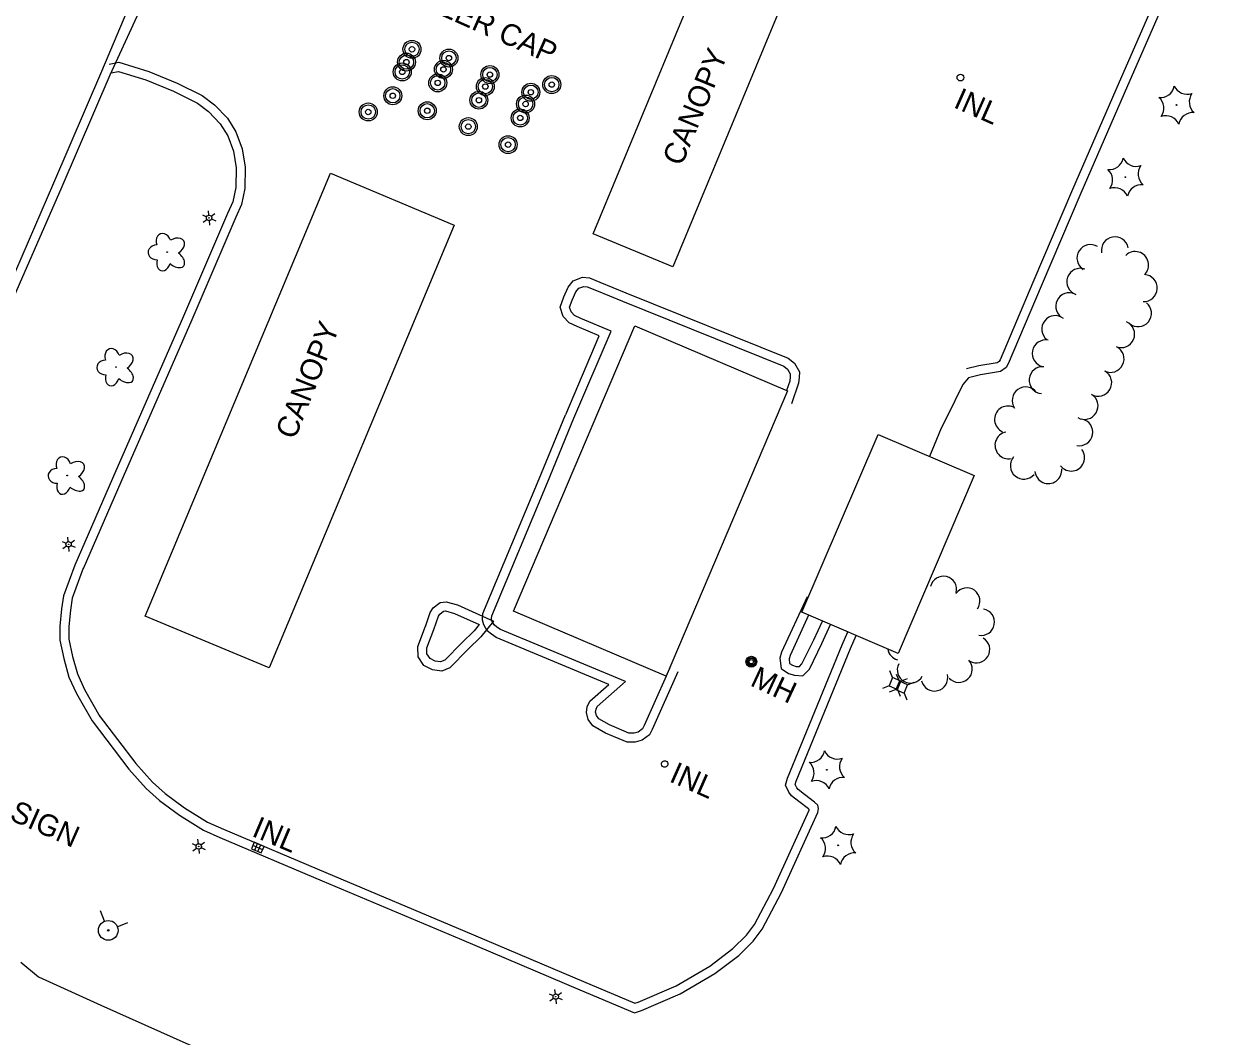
# Model space of a CAD drawing. Extents: x 588843 to 2552415, y 180129 to 269402.
# Drawn here: x 594954.2 to 595289.7, y 185145.6 to 185427 of the extents above; entities that cross this region are included whole.
import ezdxf

# ---------------------------------------------------------------- set-up
doc = ezdxf.new("R2010")
doc.units = 0
for name, color, linetype in [('E_BLD', 7, 'Continuous'), ('E_BLD_HvyDash', 7, 'Continuous'), ('E_BLD_Text', 7, 'Continuous'), ('E_DRN', 7, 'Continuous'), ('E_DRN_Text', 7, 'Continuous'), ('E_DWY', 7, 'Continuous'), ('E_LAND_TreeLine_P', 7, 'Continuous'), ('E_LAND_Vegetation', 7, 'Continuous'), ('E_LTG', 7, 'Continuous'), ('E_MISCPROP', 7, 'Continuous'), ('E_MISCPROP_Text', 7, 'Continuous'), ('E_RDWY', 7, 'Continuous'), ('E_RDWY_C_and_G', 7, 'Continuous'), ('E_RDWY_Gravel', 7, 'Continuous'), ('E_SGN', 7, 'Continuous'), ('E_SGN_Text', 7, 'Continuous'), ('E_UTL_AG_Bold', 7, 'Continuous'), ('E_UTL_MH', 7, 'Continuous'), ('E_UTL_MH_Text', 7, 'Continuous'), ('E_UTL_WHydrant', 7, 'Continuous')]:
    doc.layers.add(name, color=color, linetype=linetype)

# ---------------------------------------------------------------- blocks, each defined once
blk = doc.blocks.new('PED_4')
at = {"layer": 'E_UTL_AG_Bold'}
for p, q in [((-8.2, 8.2), (-17.5, 17.5)), ((8.2, 8.2), (17.5, 17.5)), ((-8.2, -8.2), (-17.5, -17.5)), ((8.2, -8.2), (17.5, -17.5))]:
    blk.add_line(p, q, dxfattribs=at)
blk.add_lwpolyline([(-8.2, -8.2), (8.2, -8.2), (8.2, 8.2), (-8.2, 8.2)], close=True, dxfattribs=at)
blk = doc.blocks.new('CTRE_5')
at = {"layer": 'E_LAND_Vegetation'}
blk.add_circle((0, 0), 0.733, dxfattribs=at)
for centre, start, end in [((-39.3, 29.4), 280.2067, 5.9716), ((5.9, 49), 220.2113, 305.9762), ((45.4, 19.3), 160.2113, 245.9762), ((-45.4, -19.3), 340.2113, 65.9762), ((39.5, -29.6), 100.2511, 185.9272), ((-5.9, -49), 40.2113, 125.9762)]:
    blk.add_arc(centre, 25.8, start, end, dxfattribs=at)
blk = doc.blocks.new('SIGN_4')
at = {"layer": 'E_SGN'}
blk.add_text('SIGN', height=39.37, dxfattribs=at).set_placement((-56.1, -19.7))
blk = doc.blocks.new('LPOL_5')
at = {"layer": 'E_LTG'}
for p, q in [((-13.1, 0), (-4.9, 0)), ((-2.5, 4.3), (-6.6, 11.4)), ((2.5, 4.3), (6.6, 11.4)), ((4.9, 0), (13.1, 0)), ((-6.6, -11.4), (-2.5, -4.3)), ((6.6, -11.4), (2.5, -4.3))]:
    blk.add_line(p, q, dxfattribs=at)
for radius in [4.92, 4.92, 4.92, 0.41]:
    blk.add_circle((0, 0), radius, dxfattribs=at)
blk = doc.blocks.new('FILO_2')
at = {"layer": 'E_MISCPROP'}
for radius in [16.4, 13.1, 4.92]:
    blk.add_circle((0, 0), radius, dxfattribs=at)
blk = doc.blocks.new('FILT_7')
at = {"layer": 'E_MISCPROP_Text'}
blk.add_text('FILLER CAP', height=39.37, dxfattribs=at).set_placement((32.8, -19.7))
blk = doc.blocks.new('INLO_4')
at = {"layer": 'E_DRN'}
for p, q in [((6.6, -13.1), (6.6, 0)), ((13.1, -13.1), (13.1, 0)), ((19.7, -6.6), (0, -6.6))]:
    blk.add_line(p, q, dxfattribs=at)
blk.add_lwpolyline([(0, -13.1), (19.7, -13.1), (19.7, 0), (0, 0)], close=True, dxfattribs=at)
blk = doc.blocks.new('INLT_26_2')
at = {"layer": 'E_DRN_Text'}
blk.add_text('INL', height=39.37, dxfattribs=at).set_placement((-36.2, -19.7))
blk = doc.blocks.new('INLT_27_3')
at = {"layer": 'E_DRN_Text'}
blk.add_text('INL', height=39.37, dxfattribs=at).set_placement((-36.2, -19.7))
blk = doc.blocks.new('HYD_4')
at = {"layer": 'E_UTL_WHydrant'}
for p, q in [((-12.6, 12.6), (-27.3, 27.3)), ((12.6, 12.6), (27.3, 27.3))]:
    blk.add_line(p, q, dxfattribs=at)
for radius in [18, 1.38]:
    blk.add_circle((0, 0), radius, dxfattribs=at)
blk = doc.blocks.new('MHO_4')
at = {"layer": 'E_UTL_MH'}
for centre, radius in [((0.3, -0.4), 9.84), ((0.3, -0.4), 7.98), ((0.2, -0.5), 6.35), ((0.1, -0.5), 3.97)]:
    blk.add_circle(centre, radius, dxfattribs=at)
blk = doc.blocks.new('MHT_4')
at = {"layer": 'E_UTL_MH_Text'}
blk.add_text('MH', height=39.37, dxfattribs=at).set_placement((-32.2, -19.7))
blk = doc.blocks.new('DTRE_5')
at = {"layer": 'E_LAND_Vegetation'}
blk.add_circle((-0.6, 0), 0.601, dxfattribs=at)
for centre, major_axis, ratio in [((-6.1, 17.5), (4.5, -16.3), 0.782863), ((13.3, 9), (-17.3, -9.6), 0.691916), ((-19.3, 0.5), (16.2, -0.4), 0.832022), ((-8.2, -17.2), (5.9, 15.9), 0.716896), ((11.6, -12.2), (-16.4, 15), 0.560249)]:
    blk.add_ellipse(centre, major_axis=major_axis, ratio=ratio, start_param=1.570796, end_param=4.712389, dxfattribs=at)
blk = doc.blocks.new('CANOPY_2')
at = {"layer": 'E_BLD_Text'}
blk.add_text('CANOPY', height=39.37, dxfattribs=at).set_placement((-106.7, -19.7))

msp = doc.modelspace()

# ---------------------------------------------------------------- linework, layer by layer
at = {"layer": 'E_BLD'}
for points in [[(595124.01, 185343.19), (595166.44, 185325.11), (595132.68, 185245.86), (595090.24, 185263.94)], [(595170.44, 185263.61), (595191.6, 185313.04), (595218.32, 185301.6), (595197.17, 185252.17)]]:
    msp.add_lwpolyline(points, close=True, dxfattribs=at)
at = {"layer": 'E_BLD_HvyDash'}
for points in [[(595165.31, 185433.74), (595134.55, 185359.62), (595112.42, 185368.8), (595143.18, 185442.92)], [(595073.76, 185371.19), (595022.32, 185248.15), (594987.89, 185262.55), (595039.33, 185385.59)]]:
    msp.add_lwpolyline(points, close=True, dxfattribs=at)
at = {"layer": 'E_DRN'}
msp.add_circle((595214.49, 185412.18), 0.94, dxfattribs=at)
msp.add_ellipse((595132.26, 185221.46), major_axis=(0.257, 0.871), ratio=0.991438, dxfattribs=at)
at = {"layer": 'E_DWY'}
for points in [[(595289.27, 185464.56), (595285.21, 185463.9), (595281.83, 185461.8), (595279.87, 185459.46), (595278.15, 185456.18), (595274.04, 185446.66), (595267.4, 185430.99), (595258.6, 185410.89), (595245.64, 185381.07), (595234.61, 185355.21), (595225.56, 185333.79), (595225.3, 185333.33), (595224.68, 185332.88), (595219.57, 185332.06), (595216.16, 185331.22)], [(595289.67, 185462.1), (595286.1, 185461.51), (595283.49, 185459.89), (595281.96, 185458.06), (595280.41, 185455.11), (595276.34, 185445.68), (595269.7, 185430), (595260.89, 185409.89), (595247.94, 185380.08), (595236.91, 185354.24), (595227.8, 185332.68), (595227.2, 185331.62), (595225.66, 185330.51), (595220.07, 185329.61), (595216.77, 185328.79)], [(594977.85, 185415.94), (594980.56, 185416.47), (594988.87, 185413.87), (594996.77, 185410.67), (595003.68, 185407.19), (595007.14, 185404.61), (595010.69, 185400.89), (595013.08, 185397.09), (595014.8, 185392.38), (595015.6, 185387.32), (595015.55, 185381.35), (595014.62, 185376.89), (595013.07, 185373.39), (595000.53, 185344.23)], [(594978.33, 185413.49), (594980.42, 185413.9), (594988.03, 185411.51), (594995.73, 185408.39), (595002.36, 185405.06), (595005.48, 185402.73), (595008.71, 185399.35), (595010.82, 185395.98), (595012.37, 185391.75), (595013.1, 185387.14), (595013.06, 185381.62), (595012.23, 185377.66), (595010.78, 185374.39), (594998.23, 185345.21)], [(595104.75, 185318.53), (595114.07, 185340.41), (595107.93, 185342.99), (595105.75, 185344), (595104.08, 185345.75), (595103.22, 185348.43), (595104.19, 185351.3), (595105.43, 185353.96), (595106.84, 185355.72), (595109.38, 185356.69), (595111.33, 185356.53), (595114.26, 185355.34), (595121.49, 185352.35), (595166.59, 185334.19), (595168.38, 185332.85), (595169.71, 185330.44), (595169.66, 185328.84), (595169.48, 185327.28), (595167.51, 185321.52)], [(595107.05, 185317.55), (595117.35, 185341.74), (595108.95, 185345.27), (595107.23, 185346.07), (595106.28, 185347.06), (595105.85, 185348.41), (595106.51, 185350.37), (595107.57, 185352.63), (595108.37, 185353.63), (595109.75, 185354.16), (595110.75, 185354.07), (595113.32, 185353.03), (595120.55, 185350.04), (595165.35, 185332), (595166.45, 185331.17), (595167.19, 185329.83), (595167.16, 185329.02), (595167.03, 185327.83), (595166.14, 185325.24)], [(594998.23, 185345.21), (594979.68, 185302.91), (594968.28, 185276.68)], [(595000.52, 185344.21), (594981.97, 185301.91), (594970.57, 185275.69)], [(595216.77, 185328.79), (595215.11, 185326.89), (595210.73, 185317.86), (595209.14, 185314.72), (595205.93, 185306.9)], [(595135.94, 185247.08), (595128.78, 185231.03), (595128.03, 185229.57), (595126.01, 185228.04), (595124.11, 185227.53), (595121.85, 185227.53), (595115.86, 185230.04), (595112.26, 185232.06), (595110.97, 185233.82), (595110.52, 185235.77), (595110.76, 185237.34), (595111.42, 185238.88), (595116.76, 185243.56), (595085.45, 185256.57), (595084.11, 185257.49), (595082.92, 185258.49), (595082.03, 185260.09), (595081.6, 185261.44), (595081.71, 185263.24), (595097.38, 185300.65), (595104.74, 185318.51)], [(595132.67, 185245.86), (595126.53, 185232.11), (595126.07, 185231.22), (595124.89, 185230.33), (595123.78, 185230.03), (595122.35, 185230.03), (595116.96, 185232.29), (595113.95, 185233.97), (595113.29, 185234.88), (595113.06, 185235.87), (595113.19, 185236.65), (595113.5, 185237.38), (595121.42, 185244.33), (595086.65, 185258.78), (595085.62, 185259.49), (595084.88, 185260.11), (595084.34, 185261.08), (595084.12, 185261.76), (595084.18, 185262.66), (595099.69, 185299.69), (595107.05, 185317.55)], [(594968.28, 185276.68), (594965.13, 185268.17), (594964.6, 185264.53), (594964.15, 185259.74), (594964.16, 185255.85), (594965.26, 185250.72), (594966.66, 185245.61), (594968.73, 185241.03), (594973.1, 185233.43)], [(594970.63, 185275.82), (594967.56, 185267.55), (594967.08, 185264.23), (594966.65, 185259.63), (594966.66, 185256.12), (594967.69, 185251.32), (594969.02, 185246.46), (594970.95, 185242.17), (594975.27, 185234.67)], [(595065.77, 185259.66), (595067.1, 185263.57), (595067.87, 185264.8), (595069.84, 185266.34), (595071.56, 185266.52), (595074.66, 185265.63), (595084.69, 185261.13), (595081.12, 185256.75), (595077.62, 185253.32)], [(595171.86, 185267.87), (595164.77, 185252.5), (595164.31, 185250.89), (595164.65, 185247.99), (595166.69, 185246.59), (595168.39, 185246.1), (595170.69, 185245.96), (595172.5, 185247.77), (595175.95, 185254.92), (595178.41, 185260.2)], [(595068.14, 185258.86), (595069.38, 185262.5), (595069.76, 185263.11), (595070.81, 185263.93), (595071.34, 185263.98), (595073.8, 185263.28), (595080.69, 185260.18), (595079.27, 185258.44), (595075.87, 185255.11)], [(595077.65, 185253.35), (595072.55, 185248.21), (595070.29, 185247.26), (595067.73, 185247.64), (595065.35, 185248.83), (595063.71, 185251.25), (595063.64, 185254.13), (595065.81, 185259.76)], [(595172.29, 185262.82), (595167.12, 185251.63), (595166.85, 185250.68), (595167, 185249.41), (595167.77, 185248.88), (595168.81, 185248.58), (595169.72, 185248.53), (595170.43, 185249.24), (595173.69, 185255.99), (595176.11, 185261.18)], [(595037.08, 185189.01), (595075.74, 185172.72), (595108.68, 185158.69), (595123.85, 185152.3), (595125.78, 185152.97), (595136.62, 185157.55), (595146.22, 185163.2), (595152.89, 185168.26), (595156.89, 185172.23), (595159.37, 185175.51), (595164.75, 185185.75), (595174.89, 185207.93), (595175.03, 185209.12), (595174.87, 185209.99), (595173.89, 185210.88), (595171.12, 185213.01), (595169.35, 185214.33), (595168.99, 185214.85), (595168.54, 185215.79), (595168.78, 185216.64), (595183.96, 185253.57), (595185.48, 185257.17)], [(595038.05, 185191.31), (595076.71, 185175.03), (595109.66, 185160.99), (595123.93, 185154.98), (595124.88, 185155.31), (595135.49, 185159.79), (595144.83, 185165.28), (595151.25, 185170.15), (595155, 185173.88), (595157.25, 185176.86), (595162.51, 185186.85), (595172.45, 185208.61), (595172.47, 185208.79), (595172.28, 185208.96), (595169.61, 185211.01), (595167.54, 185212.56), (595166.82, 185213.58), (595165.88, 185215.58), (595166.42, 185217.47), (595181.65, 185254.53), (595183.19, 185258.15)], [(595075.87, 185255.11), (595071.13, 185250.32), (595069.96, 185249.84), (595068.49, 185250.06), (595067.06, 185250.77), (595066.19, 185252.04), (595066.15, 185253.69), (595068.14, 185258.86)], [(595133.66, 185248.09), (595132.91, 185246.4)], [(594973.1, 185233.43), (594983.28, 185219.97), (594988.09, 185214.6), (594991.85, 185211.27), (594997.35, 185207.24), (595004.04, 185203.07), (595008.58, 185201.05), (595037.08, 185189.01)], [(594975.1, 185234.93), (594985.21, 185221.56), (594989.86, 185216.37), (594993.42, 185213.22), (594998.75, 185209.31), (595005.22, 185205.28), (595009.58, 185203.35), (595038.06, 185191.31)]]:
    msp.add_lwpolyline(points, dxfattribs=at)
at = {"layer": 'E_LAND_TreeLine_P'}
for centre, radius, start, end in [((595257.43, 185364.19), 3.74, 10.278, 190.278), ((595250.63, 185362.05), 3.74, 58.1113, 238.1113), ((595263.05, 185360.1), 3.74, 314.198, 134.198), ((595247.81, 185355.45), 3.74, 70.1351, 250.1351), ((595265.47, 185353.69), 3.74, 266.9003, 86.9003), ((595244.71, 185348.65), 3.74, 64.1675, 244.1675), ((595263.86, 185346.7), 3.74, 230.5328, 50.5328), ((595240.85, 185342.3), 3.74, 51.8921, 231.8921), ((595259.18, 185340.88), 3.74, 247.4603, 67.4603), ((595238.16, 185335.53), 3.74, 78.6079, 258.6079), ((595256.23, 185334.01), 3.74, 243.368, 63.368), ((595237.35, 185328.1), 3.74, 84.3795, 264.3795), ((595252.8, 185327.38), 3.74, 239.4401, 59.4401), ((595232.61, 185322.48), 3.74, 35.1978, 215.1978), ((595249, 185320.94), 3.74, 239.4401, 59.4401), ((595227.7, 185317.18), 3.74, 65.6253, 245.6253), ((595247.52, 185313.63), 3.74, 259.4511, 79.4511), ((595227.83, 185310.01), 3.74, 101.5876, 281.5876), ((595232.11, 185304.34), 3.74, 139.8043, 319.8043), ((595245.28, 185306.58), 3.74, 217.9023, 37.9023), ((595238.93, 185303.11), 3.74, 185.8729, 5.8729), ((595209.75, 185269.94), 3.68, 346.4169, 166.4169), ((595203.64, 185267.46), 3.68, 63.2778, 65.6784), ((595216.23, 185266.72), 3.68, 324.5726, 144.5726), ((595220.27, 185260.87), 3.68, 259.5659, 79.5659), ((595218.96, 185253.23), 3.68, 239.4401, 59.4401), ((595197.96, 185253.93), 3.68, 188.4409, 254.3715), ((595214.1, 185247.8), 3.68, 222.1758, 42.1758), ((595200.61, 185247.58), 3.68, 152.0324, 332.0324), ((595207.28, 185245.41), 3.68, 193.569, 13.569)]:
    msp.add_arc(centre, radius, start, end, dxfattribs=at)
at = {"layer": 'E_RDWY'}
for points in [[(595038.34, 185534.61), (595019.89, 185518.21), (595002.82, 185477.8), (594992.04, 185452.56), (594975.75, 185413.86)], [(594953.31, 185166.36), (594958.15, 185162.28), (594975.56, 185154.43), (594999.99, 185143.55), (595034.76, 185128.38), (595068.45, 185113.72), (595097.34, 185101.25), (595121.56, 185090.33), (595130.22, 185086.62), (595134.71, 185084.42)]]:
    msp.add_lwpolyline(points, dxfattribs=at)
at = {"layer": 'E_RDWY_C_and_G'}
for points in [[(594975.75, 185413.86), (594962.4, 185382.83), (594946.39, 185346.13), (594927.29, 185302.63)], [(594978.05, 185412.87), (594964.69, 185381.83), (594948.68, 185345.13), (594929.58, 185301.63)]]:
    msp.add_lwpolyline(points, dxfattribs=at)
at = {"layer": 'E_RDWY_Gravel'}
msp.add_lwpolyline([(595040.16, 185532.14), (595033.92, 185525.55), (595015.99, 185494.56), (595004.8, 185471.5), (594994.57, 185448.97), (594978.05, 185412.87)], dxfattribs=at)

# ---------------------------------------------------------------- block references
at = {"layer": 'E_BLD_Text'}
for p, xscale, yscale, rotation in [((595140.42, 185403.49), 0.15240030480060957, 0.1524003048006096, 67.54455506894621), ((595032.68, 185327.56), 0.1524003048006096, 0.15240030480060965, 68.31392812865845)]:
    msp.add_blockref('CANOPY_2', p, dxfattribs=dict(at, xscale=xscale, yscale=yscale, rotation=rotation))
at = {"layer": 'E_DRN', "xscale": 0.1524003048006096, "yscale": 0.1524003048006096, "rotation": -22.929904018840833}
msp.add_blockref('INLO_4', (595018.14, 185199.73), dxfattribs=at)
at = {"layer": 'E_DRN_Text', "xscale": 0.1524003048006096, "yscale": 0.1524003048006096}
for name, p, rotation in [('INLT_27_3', (595218.54, 185404.52), -23.954644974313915), ('INLT_27_3', (595139.51, 185217.21), -23.954644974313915), ('INLT_26_2', (595023.46, 185202.14), -22.929904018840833)]:
    msp.add_blockref(name, p, dxfattribs=dict(at, rotation=rotation))
at = {"layer": 'E_LAND_Vegetation'}
for name, p, xscale, yscale, rotation in [('CTRE_5', (595274.56, 185404.56), 0.15240030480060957, 0.15240030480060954, -16.435432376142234), ('CTRE_5', (595260.34, 185384.53), 0.15240030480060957, 0.15240030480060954, -16.435432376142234), ('DTRE_5', (594994.07, 185363.71), 0.15240030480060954, 0.15240030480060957, 3.4338469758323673), ('DTRE_5', (594979.81, 185331.75), 0.15240030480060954, 0.15240030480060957, 3.4338469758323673), ('DTRE_5', (594966.27, 185301.63), 0.15240030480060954, 0.15240030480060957, 3.4338469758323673), ('CTRE_5', (595177.34, 185219.83), 0.15240030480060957, 0.15240030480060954, -16.435432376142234), ('CTRE_5', (595180.5, 185198.84), 0.15240030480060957, 0.15240030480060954, -16.435432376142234)]:
    msp.add_blockref(name, p, dxfattribs=dict(at, xscale=xscale, yscale=yscale, rotation=rotation))
at = {"layer": 'E_LTG', "xscale": 0.1524003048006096, "yscale": 0.1524003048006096, "rotation": -23.954644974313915}
for p in [(595005.62, 185373.2), (594966.55, 185282.5), (595002.73, 185198.53), (595101.99, 185156.81)]:
    msp.add_blockref('LPOL_5', p, dxfattribs=at)
at = {"layer": 'E_MISCPROP', "xscale": 0.1524003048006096, "yscale": 0.1524003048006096, "rotation": -23.954644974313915}
for p in [(595062.02, 185420.03), (595072.28, 185417.6), (595060.49, 185416.47), (595070.77, 185414.45), (595059.3, 185413.74), (595069.18, 185410.71), (595083.67, 185413.01), (595082.41, 185409.69), (595095.06, 185408.11), (595100.89, 185410.23), (595056.69, 185407.12), (595080.61, 185405.9), (595093.61, 185404.84), (595049.87, 185402.62), (595066.25, 185402.95), (595092.1, 185400.97), (595077.68, 185398.55), (595088.74, 185393.54)]:
    msp.add_blockref('FILO_2', p, dxfattribs=at)
at = {"layer": 'E_MISCPROP_Text', "xscale": 0.1524003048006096, "yscale": 0.1524003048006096, "rotation": -23.954644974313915}
msp.add_blockref('FILT_7', (595055.34, 185439.24), dxfattribs=at)
at = {"layer": 'E_SGN_Text', "xscale": 0.1524003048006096, "yscale": 0.1524003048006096, "rotation": -23.954644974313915}
msp.add_blockref('SIGN_4', (594958.91, 185205.33), dxfattribs=at)
at = {"layer": 'E_UTL_AG_Bold', "xscale": 0.1524003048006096, "yscale": 0.15240030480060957, "rotation": 67.12813611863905}
for p in [(595196.31, 185243.82), (595198.17, 185242.79)]:
    msp.add_blockref('PED_4', p, dxfattribs=at)
at = {"layer": 'E_UTL_MH', "xscale": 0.15240030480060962, "yscale": 0.15240030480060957, "rotation": -25.03556800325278}
msp.add_blockref('MHO_4', (595156.35, 185249.94), dxfattribs=at)
at = {"layer": 'E_UTL_MH_Text', "xscale": 0.15240030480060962, "yscale": 0.15240030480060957, "rotation": -25.03556800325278}
msp.add_blockref('MHT_4', (595161.46, 185244.02), dxfattribs=at)
at = {"layer": 'E_UTL_WHydrant', "xscale": 0.15240030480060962, "yscale": 0.1524003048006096, "rotation": -23.509223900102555}
msp.add_blockref('HYD_4', (594977.58, 185175.21), dxfattribs=at)

doc.saveas('drawing.dxf')
